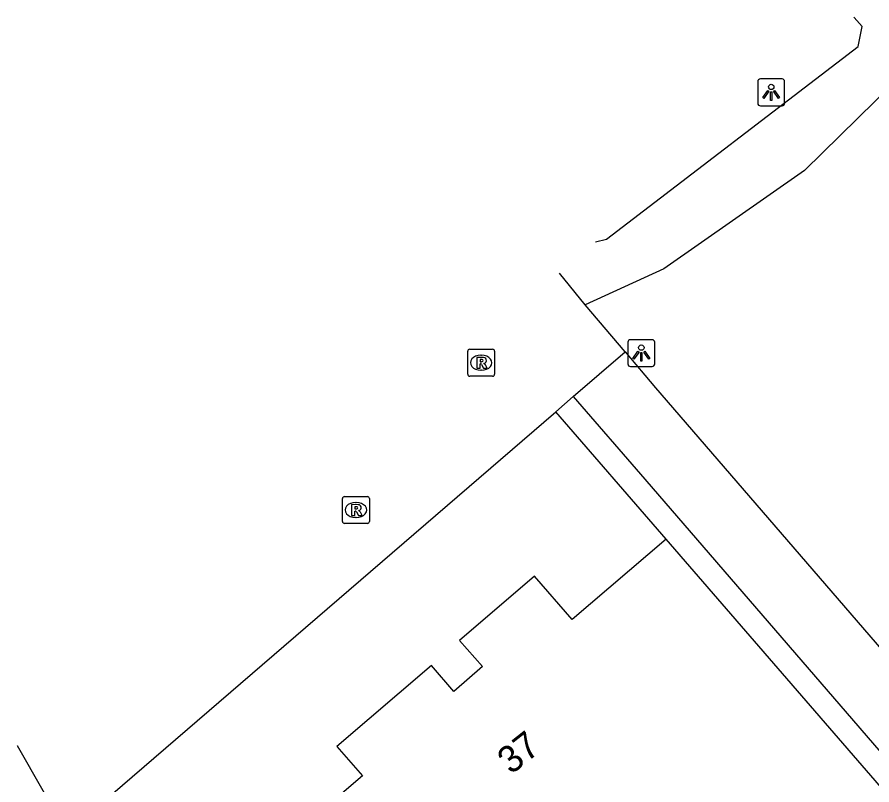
# Model space of a CAD drawing. Extents: x 155888 to 156864, y 383882 to 384671.
# Drawn here: x 156599.49 to 156631.28, y 384634.49 to 384663.04 of the extents above; entities that cross this region are included whole.
import ezdxf

# ---------------------------------------------------------------- set-up
doc = ezdxf.new("R2010")
doc.units = 0
for name, color, linetype in [('IMGEO_Groenvoorziening', 7, 'Continuous'), ('IMGEO_Haag', 7, 'Continuous'), ('IMGEO_Lichtpunt', 7, 'Continuous'), ('IMGEO_Pand', 7, 'Continuous'), ('IMGEO_Pand_nummerreeks', 7, 'Continuous'), ('IMGEO_Rijbaan_lokaal_gesloten', 7, 'Continuous'), ('IMGEO_Rijbaan_lokaal_open', 7, 'Continuous'), ('IMGEO_Rioolput', 7, 'Continuous')]:
    doc.layers.add(name, color=color, linetype=linetype)

msp = doc.modelspace()

# ---------------------------------------------------------------- linework, layer by layer
at = {"layer": 'IMGEO_Groenvoorziening'}
for points in [[(156621.004, 384654.69), (156621.41, 384654.785), (156630.763, 384661.947), (156630.913, 384662.69), (156630.613, 384663.031), (156630.601, 384663.045)], [(156632.065, 384660.579), (156628.775, 384657.34), (156623.541, 384653.687), (156620.608, 384652.339)]]:
    msp.add_lwpolyline(points, dxfattribs=at)
at = {"layer": 'IMGEO_Haag'}
msp.add_lwpolyline([(156623.622, 384643.626), (156619.519, 384648.37)], dxfattribs=at)
at = {"layer": 'IMGEO_Lichtpunt'}
for p, q in [((156627.035, 384660.649), (156627.035, 384659.842)), ((156627.035, 384660.649), (156627.035, 384659.842)), ((156627.937, 384660.744), (156627.129, 384660.744)), ((156627.937, 384660.744), (156627.129, 384660.744)), ((156628.031, 384659.842), (156628.031, 384660.649)), ((156628.031, 384659.842), (156628.031, 384660.649)), ((156627.129, 384659.748), (156627.937, 384659.748)), ((156627.129, 384659.748), (156627.937, 384659.748)), ((156622.204, 384650.953), (156622.204, 384650.146)), ((156622.204, 384650.953), (156622.204, 384650.146)), ((156623.106, 384651.048), (156622.298, 384651.048)), ((156623.106, 384651.048), (156622.298, 384651.048)), ((156623.2, 384650.146), (156623.2, 384650.953)), ((156623.2, 384650.146), (156623.2, 384650.953)), ((156622.298, 384650.052), (156623.106, 384650.052)), ((156622.298, 384650.052), (156623.106, 384650.052))]:
    msp.add_line(p, q, dxfattribs=at)
for points in [[(156627.409, 384660.313), (156627.448, 384660.285), (156627.26, 384660.023), (156627.222, 384660.05), (156627.409, 384660.313)], [(156627.511, 384660.265), (156627.558, 384660.265), (156627.558, 384659.943), (156627.511, 384659.943), (156627.511, 384660.265)], [(156627.621, 384660.285), (156627.659, 384660.312), (156627.846, 384660.05), (156627.807, 384660.022), (156627.621, 384660.285)], [(156622.578, 384650.617), (156622.617, 384650.589), (156622.429, 384650.327), (156622.391, 384650.354), (156622.578, 384650.617)], [(156622.79, 384650.589), (156622.828, 384650.616), (156623.015, 384650.354), (156622.976, 384650.326), (156622.79, 384650.589)], [(156622.68, 384650.569), (156622.727, 384650.569), (156622.727, 384650.247), (156622.68, 384650.247), (156622.68, 384650.569)]]:
    msp.add_lwpolyline(points, dxfattribs=at)
for centre in [(156627.534, 384660.447), (156622.703, 384650.751)]:
    msp.add_circle(centre, 0.0994, dxfattribs=at)
for centre, start, end in [((156627.129, 384660.649), 90, 180), ((156627.129, 384660.649), 90, 180), ((156627.937, 384660.649), 0, 90), ((156627.937, 384660.649), 0, 90), ((156627.129, 384659.842), 180, 270), ((156627.129, 384659.842), 180, 270), ((156627.937, 384659.842), 270, 0), ((156627.937, 384659.842), 270, 360), ((156622.298, 384650.953), 90, 180), ((156622.298, 384650.953), 90, 180), ((156623.106, 384650.953), 0, 90), ((156623.106, 384650.953), 0, 90), ((156622.298, 384650.146), 180, 270), ((156622.298, 384650.146), 180, 270), ((156623.106, 384650.146), 270, 0), ((156623.106, 384650.146), 270, 360)]:
    msp.add_arc(centre, 0.0946, start, end, dxfattribs=at)
at = {"layer": 'IMGEO_Pand'}
for points in [[(156623.622, 384643.626), (156620.133, 384640.639), (156618.732, 384642.257), (156615.945, 384639.857), (156616.791, 384638.896), (156615.727, 384637.969), (156614.898, 384638.936), (156611.374, 384635.923), (156612.328, 384634.824), (156609.307, 384632.235), (156614.024, 384626.785), (156614.859, 384625.82), (156617.895, 384628.403), (156622.498, 384632.319), (156624.394, 384630.078), (156625.859, 384628.428), (156624.7, 384627.429), (156629.107, 384622.317), (156636.232, 384628.529), (156636.906, 384627.777), (156637.071, 384627.895), (156637.165, 384627.994)], [(156637.165, 384627.994), (156623.622, 384643.626)]]:
    msp.add_lwpolyline(points, dxfattribs=at)
at = {"layer": 'IMGEO_Rijbaan_lokaal_gesloten'}
for points in [[(156620.608, 384652.339), (156619.664, 384653.524)], [(156622.096, 384650.592), (156620.608, 384652.339)], [(156620.172, 384648.933), (156622.096, 384650.592)], [(156619.519, 384648.37), (156620.172, 384648.933)], [(156602.963, 384634.097), (156619.519, 384648.37)], [(156599.487, 384635.959), (156599.487, 384635.958), (156601.343, 384632.7)]]:
    msp.add_lwpolyline(points, dxfattribs=at)
at = {"layer": 'IMGEO_Rijbaan_lokaal_open'}
for points in [[(156622.096, 384650.592), (156623.228, 384649.262), (156664.623, 384601.327), (156701.627, 384558.41)], [(156620.172, 384648.933), (156622.832, 384645.854), (156660.155, 384602.646)]]:
    msp.add_lwpolyline(points, dxfattribs=at)
at = {"layer": 'IMGEO_Rioolput'}
for p, q in [((156616.245, 384649.765), (156616.245, 384650.617)), ((156616.32, 384650.691), (156617.172, 384650.691)), ((156617.246, 384650.617), (156617.246, 384649.765)), ((156616.733, 384650.471), (156616.758, 384650.471)), ((156617.172, 384649.691), (156616.32, 384649.691)), ((156616.756, 384649.911), (156616.731, 384649.911)), ((156611.663, 384645.213), (156612.515, 384645.213)), ((156611.588, 384644.287), (156611.588, 384645.139)), ((156612.076, 384644.993), (156612.101, 384644.993)), ((156612.589, 384645.139), (156612.589, 384644.287)), ((156612.099, 384644.433), (156612.074, 384644.433)), ((156612.515, 384644.213), (156611.663, 384644.213))]:
    msp.add_line(p, q, dxfattribs=at)
for points in [[(156616.245, 384649.765), (156616.245, 384650.617)], [(156616.32, 384650.691), (156617.172, 384650.691)], [(156617.246, 384650.617), (156617.246, 384649.765)], [(156616.834, 384650.389), (156616.582, 384650.391), (156616.582, 384649.991)], [(156616.76, 384650.31), (156616.706, 384650.31), (156616.706, 384650.229)], [(156616.582, 384649.991), (156616.706, 384649.991), (156616.706, 384650.153), (156616.717, 384650.153)], [(156616.706, 384650.229), (156616.758, 384650.229)], [(156616.764, 384650.124), (156616.835, 384649.991), (156616.975, 384649.991), (156616.91, 384650.117)], [(156617.172, 384649.691), (156616.32, 384649.691)], [(156611.663, 384645.213), (156612.515, 384645.213)], [(156611.588, 384644.287), (156611.588, 384645.139)], [(156612.177, 384644.911), (156611.925, 384644.913), (156611.925, 384644.513)], [(156612.589, 384645.139), (156612.589, 384644.287)], [(156611.925, 384644.513), (156612.049, 384644.513), (156612.049, 384644.675), (156612.06, 384644.675)], [(156612.103, 384644.832), (156612.049, 384644.832), (156612.049, 384644.751)], [(156612.049, 384644.751), (156612.101, 384644.751)], [(156612.107, 384644.646), (156612.178, 384644.513), (156612.318, 384644.513), (156612.253, 384644.639)], [(156612.515, 384644.213), (156611.663, 384644.213)]]:
    msp.add_lwpolyline(points, dxfattribs=at)
for centre, radius, start, end in [((156616.322, 384650.615), 0.0765, 91.552, 178.448), ((156616.322, 384650.615), 0.0765, 91.552, 178.448), ((156617.17, 384650.615), 0.0765, 1.552, 88.448), ((156617.17, 384650.615), 0.0765, 1.552, 88.448), ((156616.766, 384650.214), 0.0964, 77.0061, 93.1865), ((156616.78, 384650.271), 0.0378, 276.6634, 79.6772), ((156616.833, 384650.279), 0.109, 350.3612, 89.416), ((156616.716, 384650.1), 0.0533, 26.0293, 88.6989), ((156616.742, 384650.418), 0.19, 274.7715, 282.9687), ((156616.831, 384650.279), 0.112, 277.5842, 350.9817), ((156616.815, 384650.064), 0.108, 29.5134, 73.7905), ((156616.322, 384649.767), 0.0765, 181.552, 268.448), ((156616.322, 384649.767), 0.0765, 181.552, 268.448), ((156617.17, 384649.767), 0.0765, 271.552, 358.448), ((156617.17, 384649.767), 0.0765, 271.552, 358.448), ((156611.665, 384645.137), 0.0765, 91.552, 178.448), ((156611.665, 384645.137), 0.0765, 91.552, 178.448), ((156612.513, 384645.137), 0.0765, 1.552, 88.448), ((156612.513, 384645.137), 0.0765, 1.552, 88.448), ((156612.176, 384644.801), 0.109, 350.3612, 89.416), ((156612.059, 384644.622), 0.0533, 26.0293, 88.6989), ((156612.085, 384644.94), 0.19, 274.7715, 282.9687), ((156612.109, 384644.736), 0.0964, 77.0061, 93.1865), ((156612.123, 384644.793), 0.0378, 276.6634, 79.6772), ((156612.174, 384644.801), 0.112, 277.5842, 350.9817), ((156612.158, 384644.586), 0.108, 29.5134, 73.7905), ((156611.665, 384644.289), 0.0765, 181.552, 268.448), ((156611.665, 384644.289), 0.0765, 181.552, 268.448), ((156612.513, 384644.289), 0.0765, 271.552, 358.448), ((156612.513, 384644.289), 0.0765, 271.552, 358.448)]:
    msp.add_arc(centre, radius, start, end, dxfattribs=at)
for centre, major_axis, ratio, start_param, end_param in [((156616.732, 384650.191), (-0.387, 0.002), 0.722429, 4.712389, 7.853982), ((156616.757, 384650.191), (-0.39, 0.002), 0.717154, 1.570796, 4.712389), ((156612.075, 384644.713), (-0.387, 0.002), 0.722429, 4.712389, 7.853982), ((156612.1, 384644.713), (-0.39, 0.002), 0.717154, 1.570796, 4.712389)]:
    msp.add_ellipse(centre, major_axis=major_axis, ratio=ratio, start_param=start_param, end_param=end_param, dxfattribs=at)

# ---------------------------------------------------------------- texts
at = {"layer": 'IMGEO_Pand_nummerreeks'}
msp.add_text('37', height=1, rotation=38.5085, dxfattribs=at).set_placement((156617.86, 384634.85))

doc.saveas('drawing.dxf')
